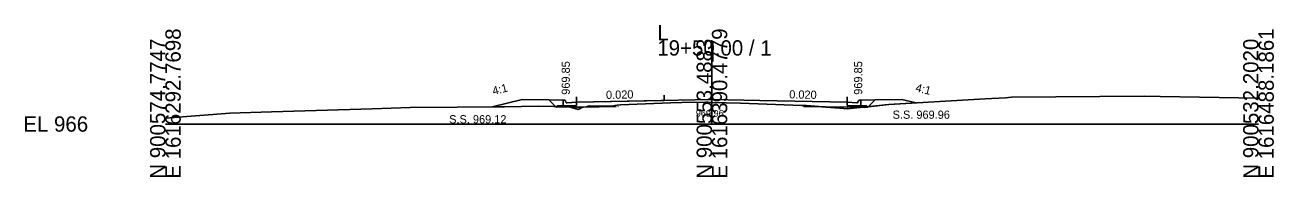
# Model space of a CAD drawing. Extents: x 1009 to 7438, y -1586 to 7964.
# Drawn here: x 1009.2 to 1237.7, y 7414 to 7441.8 of the extents above; entities that cross this region are included whole.
import ezdxf

# ---------------------------------------------------------------- set-up
doc = ezdxf.new("R2010")
doc.units = 0
for name, color, linetype in [('Exist Cross Section Cell', 7, 'Continuous'), ('Exist XS Center Line Elevation Label', 7, 'Continuous'), ('Exist XS Ground Line', 7, 'Continuous'), ('Prop XS Dump Level', 7, 'Continuous'), ('Prop XS Earthwork Shape', 7, 'Continuous'), ('Prop XS EOT Tick Mark', 7, 'Continuous'), ('Prop XS Finish Grade', 7, 'Continuous'), ('Prop XS Finish Grade CurbGutter', 7, 'Continuous'), ('Prop XS Finish Grade Earthwork', 7, 'Continuous'), ('Prop XS Finish Grade Pavement', 7, 'Continuous'), ('Prop XS Hydro Elevations', 7, 'Continuous'), ('Prop XS Pvmt Edge Slope', 7, 'Continuous'), ('Prop XS SE Text', 7, 'Continuous'), ('Prop XS Side Slope Text', 7, 'Continuous'), ('Prop XS SS Elevation Text', 7, 'Continuous'), ('Prop XS Subgrade CurbGutter', 7, 'Continuous'), ('Prop XS Subgrade Earthwork', 7, 'Continuous')]:
    doc.layers.add(name, color=color, linetype=linetype)

msp = doc.modelspace()

# ---------------------------------------------------------------- linework, layer by layer
at = {"layer": 'Exist Cross Section Cell'}
for p, q in [((1134.89, 7423.73), (1134.89, 7439.05)), ((1034.89, 7423.73), (1134.89, 7423.73)), ((1134.89, 7423.73), (1234.89, 7423.73))]:
    msp.add_line(p, q, dxfattribs=at)
at = {"layer": 'Exist XS Ground Line'}
for p, q in [((1118.17, 7427.25), (1127.31, 7427.59)), ((1127.31, 7427.59), (1129.38, 7427.68)), ((1129.38, 7427.68), (1133.72, 7427.71)), ((1133.72, 7427.71), (1134.2, 7427.7)), ((1134.2, 7427.7), (1134.89, 7427.69)), ((1134.89, 7427.69), (1140.09, 7427.57)), ((1140.09, 7427.57), (1151.34, 7427.13)), ((1167.25, 7427.28), (1184.88, 7428.34)), ((1184.88, 7428.34), (1188.61, 7428.52)), ((1188.61, 7428.52), (1189.72, 7428.66)), ((1189.72, 7428.66), (1213.96, 7428.83)), ((1213.96, 7428.83), (1216.93, 7428.77)), ((1216.93, 7428.77), (1234.89, 7428.43)), ((1034.89, 7424.79), (1046.69, 7425.72)), ((1046.69, 7425.72), (1054.29, 7425.97)), ((1054.29, 7425.97), (1072.74, 7426.53)), ((1072.74, 7426.53), (1079.66, 7426.76)), ((1079.66, 7426.76), (1096.94, 7426.89)), ((1096.94, 7426.89), (1103.15, 7427.02)), ((1103.15, 7427.02), (1108.76, 7426.9)), ((1108.76, 7426.9), (1110.4, 7426.41)), ((1110.4, 7426.41), (1111.18, 7426.79)), ((1111.18, 7426.79), (1111.91, 7426.89)), ((1111.91, 7426.89), (1112.45, 7427.05)), ((1112.45, 7427.05), (1116.51, 7427.01)), ((1116.51, 7427.01), (1117.54, 7427.16)), ((1117.54, 7427.16), (1118.17, 7427.25)), ((1151.34, 7427.13), (1152.17, 7427.09)), ((1152.17, 7427.09), (1159.03, 7426.57)), ((1159.03, 7426.57), (1159.63, 7426.5)), ((1159.63, 7426.5), (1160.16, 7426.56)), ((1160.16, 7426.56), (1167.25, 7427.28))]:
    msp.add_line(p, q, dxfattribs=at)
at = {"layer": 'Prop XS Dump Level'}
for p, q in [((1110.14, 7427.7), (1126.14, 7428.02)), ((1110.14, 7427.7), (1126.14, 7428.02)), ((1134.89, 7428.2), (1143.64, 7428.02)), ((1134.89, 7428.2), (1143.64, 7428.02)), ((1143.64, 7428.02), (1159.64, 7427.7)), ((1143.64, 7428.02), (1159.64, 7427.7))]:
    msp.add_line(p, q, dxfattribs=at)
at = {"layer": 'Prop XS Earthwork Shape'}
for points in [[(1094.65, 7426.87), (1096.94, 7426.89), (1103.15, 7427.02), (1106.24, 7426.96), (1105.05, 7428.14), (1100.14, 7428.24)], [(1167.25, 7427.28), (1172.27, 7427.58), (1169.64, 7428.24), (1164.73, 7428.14), (1163.5, 7426.9)], [(1106.39, 7426.8), (1106.24, 7426.96), (1106.54, 7426.95)], [(1108.93, 7426.85), (1106.39, 7426.8), (1106.54, 7426.95), (1108.76, 7426.9)], [(1110.14, 7426.87), (1108.93, 7426.85), (1110.4, 7426.41), (1111.18, 7426.79), (1111.35, 7426.81), (1110.14, 7426.79)], [(1116.51, 7427.01), (1117.16, 7427.1), (1117.16, 7426.93), (1111.35, 7426.81), (1111.91, 7426.89), (1112.45, 7427.05)], [(1151.68, 7426.95), (1151.68, 7427.11), (1152.17, 7427.09), (1154.93, 7426.88)], [(1159.64, 7426.87), (1162.64, 7426.81), (1160.16, 7426.56), (1159.63, 7426.5), (1159.03, 7426.57), (1154.93, 7426.88), (1159.64, 7426.79)], [(1162.64, 7426.81), (1163.31, 7426.88), (1163.39, 7426.8)], [(1163.31, 7426.88), (1163.39, 7426.8), (1163.5, 7426.9)]]:
    msp.add_lwpolyline(points, close=True, dxfattribs=at)
at = {"layer": 'Prop XS EOT Tick Mark'}
for p, q in [((1110.14, 7427.7), (1110.14, 7428.7)), ((1126.14, 7428.02), (1126.14, 7429.02)), ((1134.89, 7428.2), (1134.89, 7429.2)), ((1159.64, 7427.7), (1159.64, 7428.7))]:
    msp.add_line(p, q, dxfattribs=at)
at = {"layer": 'Prop XS Finish Grade'}
for p, q in [((1107.64, 7428.08), (1105.05, 7428.14)), ((1162.14, 7428.08), (1164.73, 7428.14))]:
    msp.add_line(p, q, dxfattribs=at)
at = {"layer": 'Prop XS Finish Grade CurbGutter'}
for p, q in [((1107.64, 7428.08), (1107.89, 7428.08)), ((1107.89, 7428.08), (1108.02, 7428.06)), ((1108.11, 7427.96), (1108.02, 7428.06)), ((1108.18, 7427.71), (1108.11, 7427.96)), ((1108.27, 7427.62), (1108.18, 7427.71)), ((1108.39, 7427.6), (1108.27, 7427.62)), ((1110.14, 7427.7), (1108.39, 7427.6)), ((1159.64, 7427.7), (1161.39, 7427.6)), ((1161.39, 7427.6), (1161.52, 7427.62)), ((1161.52, 7427.62), (1161.61, 7427.71)), ((1161.61, 7427.71), (1161.68, 7427.96)), ((1161.68, 7427.96), (1161.77, 7428.06)), ((1161.89, 7428.08), (1161.77, 7428.06)), ((1162.14, 7428.08), (1161.89, 7428.08))]:
    msp.add_line(p, q, dxfattribs=at)
at = {"layer": 'Prop XS Finish Grade Earthwork'}
for p, q in [((1100.14, 7428.24), (1094.65, 7426.87)), ((1105.05, 7428.14), (1100.14, 7428.24)), ((1164.73, 7428.14), (1169.64, 7428.24)), ((1169.64, 7428.24), (1172.27, 7427.58))]:
    msp.add_line(p, q, dxfattribs=at)
at = {"layer": 'Prop XS Finish Grade Pavement'}
for p, q in [((1110.14, 7427.7), (1134.89, 7428.2)), ((1134.89, 7428.2), (1143.64, 7428.02)), ((1143.64, 7428.02), (1159.64, 7427.7))]:
    msp.add_line(p, q, dxfattribs=at)
at = {"layer": 'Prop XS Pvmt Edge Slope'}
for p, q in [((1106.64, 7427.05), (1106.39, 7426.8)), ((1107.64, 7427.07), (1106.64, 7427.05)), ((1162.14, 7427.07), (1163.14, 7427.05)), ((1163.14, 7427.05), (1163.39, 7426.8))]:
    msp.add_line(p, q, dxfattribs=at)
at = {"layer": 'Prop XS Subgrade CurbGutter'}
for p, q in [((1107.64, 7427.07), (1107.64, 7428.08)), ((1110.14, 7427.7), (1110.14, 7427.12)), ((1159.64, 7427.7), (1159.64, 7427.12)), ((1162.14, 7427.07), (1162.14, 7428.08)), ((1110.14, 7427.12), (1107.64, 7427.07)), ((1159.64, 7427.12), (1162.14, 7427.07))]:
    msp.add_line(p, q, dxfattribs=at)
at = {"layer": 'Prop XS Subgrade Earthwork'}
for p, q in [((1106.39, 7426.8), (1105.05, 7428.14)), ((1163.39, 7426.8), (1164.73, 7428.14)), ((1110.14, 7426.87), (1106.39, 7426.8)), ((1117.16, 7426.93), (1110.14, 7426.79)), ((1110.14, 7426.79), (1110.14, 7426.87)), ((1117.16, 7426.93), (1117.16, 7427.1)), ((1151.68, 7426.95), (1151.68, 7427.11)), ((1151.68, 7426.95), (1159.64, 7426.79)), ((1159.64, 7426.79), (1159.64, 7426.87)), ((1159.64, 7426.87), (1163.39, 7426.8))]:
    msp.add_line(p, q, dxfattribs=at)

# ---------------------------------------------------------------- texts
at = {"layer": 'Exist Cross Section Cell'}
for s, p in [('E 1616292.7698', (1037.69, 7413.73)), ('E 1616390.4779', (1137.69, 7413.73)), ('E 1616488.1861', (1237.69, 7413.73)), ('N 900574.7747', (1034.89, 7413.73)), ('N 900553.4883', (1134.89, 7413.73)), ('N 900532.2020', (1234.89, 7413.73))]:
    msp.add_text(s, height=2.8, rotation=90, dxfattribs=at).set_placement(p)
for s, p in [('L', (1124.89, 7439.05)), ('19+50.00 / 1', (1124.89, 7436.25)), ('EL 966', (1008.89, 7422.33))]:
    msp.add_text(s, height=2.8, dxfattribs=at).set_placement(p)
at = {"layer": 'Exist XS Center Line Elevation Label'}
msp.add_text('969.96', height=1.25, dxfattribs=at).set_placement((1131.93, 7425.06))
at = {"layer": 'Prop XS Dump Level'}
for p in [(1117.16, 7426.8), (1117.16, 7426.8), (1151.68, 7426.81), (1151.68, 7426.81)]:
    msp.add_text('Eop', height=0.3, dxfattribs=at).set_placement(p)
at = {"layer": 'Prop XS Hydro Elevations'}
for p in [(1108.89, 7429.08), (1162.39, 7429.08)]:
    msp.add_text('969.85', height=1.5, rotation=90, dxfattribs=at).set_placement(p)
at = {"layer": 'Prop XS SE Text'}
for rotation, p in [(1.1458, (1115.52, 7428.31)), (358.8542, (1149.02, 7428.42))]:
    msp.add_text('0.020', height=1.5, rotation=rotation, dxfattribs=at).set_placement(p)
at = {"layer": 'Prop XS Side Slope Text'}
for rotation, p in [(14.0362, (1094.92, 7429.02)), (345.9638, (1172.04, 7429.73))]:
    msp.add_text('4:1', height=1.5, rotation=rotation, dxfattribs=at).set_placement(p)
at = {"layer": 'Prop XS SS Elevation Text'}
for s, p in [('S.S. 969.12', (1086.81, 7423.85)), ('S.S. 969.96', (1167.95, 7424.69))]:
    msp.add_text(s, height=1.5, dxfattribs=at).set_placement(p)

doc.saveas('drawing.dxf')
